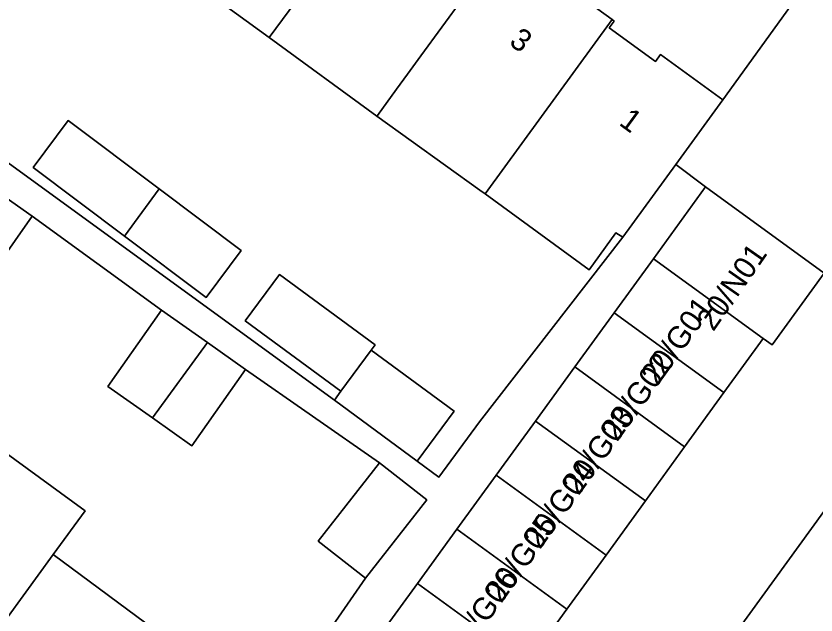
# Model space of a CAD drawing. Extents: x 159674 to 160531, y 382172 to 382904.
# Drawn here: x 160074.9 to 160110.93, y 382353.63 to 382380.59 of the extents above; entities that cross this region are included whole.
import ezdxf

# ---------------------------------------------------------------- set-up
doc = ezdxf.new("R2010")
doc.units = 0
for name, color, linetype in [('IMGEO_Erf', 7, 'Continuous'), ('IMGEO_Pand', 7, 'Continuous'), ('IMGEO_Pand_nummerreeks', 7, 'Continuous'), ('IMGEO_Parkeervlak_open', 7, 'Continuous'), ('IMGEO_Rijbaan_lokaal_gesloten', 7, 'Continuous'), ('IMGEO_Voetpad_open', 7, 'Continuous')]:
    doc.layers.add(name, color=color, linetype=linetype)

msp = doc.modelspace()

# ---------------------------------------------------------------- linework, layer by layer
at = {"layer": 'IMGEO_Erf'}
for points in [[(160072.29, 382375.614), (160089.238, 382363.297), (160089.537, 382363.702), (160085.229, 382366.875), (160086.765, 382368.96), (160091.071, 382365.788), (160090.899, 382365.552), (160094.628, 382362.805), (160092.967, 382360.55), (160093.943, 382359.831), (160095.778, 382362.321), (160102.233, 382370.638), (160101.915, 382370.829), (160100.707, 382369.169), (160096.024, 382372.579), (160095.794, 382372.746), (160091.156, 382376.084), (160086.306, 382379.615), (160081.456, 382383.146)], [(160099.057, 382382.382), (160101.747, 382380.423), (160101.84, 382380.356), (160101.62, 382380.053), (160103.696, 382378.542), (160103.927, 382378.86), (160106.732, 382376.818), (160110.564, 382382.129)], [(160073.342, 382361.729), (160078.014, 382358.325), (160076.574, 382356.348), (160081.558, 382352.662), (160086.352, 382349.091), (160090.639, 382355.285), (160088.507, 382356.956), (160091.266, 382360.477), (160085.237, 382364.68), (160082.819, 382361.25), (160081.051, 382362.497), (160079.042, 382363.913), (160081.461, 382367.342), (160075.631, 382371.576), (160073.213, 382368.146)]]:
    msp.add_lwpolyline(points, dxfattribs=at)
msp.add_lwpolyline([(160081.346, 382372.815), (160085.05, 382370.037), (160083.467, 382367.926), (160079.791, 382370.683), (160075.673, 382373.772), (160077.256, 382375.883)], close=True, dxfattribs=at)
at = {"layer": 'IMGEO_Pand'}
for points in [[(160092.04, 382387.476), (160089.342, 382389.44), (160089.139, 382389.161), (160087.061, 382390.674), (160087.285, 382390.982), (160087.212, 382391.035), (160082.301, 382384.304), (160081.456, 382383.146), (160086.306, 382379.615), (160087.199, 382380.839)], [(160096.913, 382383.975), (160094.239, 382385.922), (160093.997, 382385.589), (160091.947, 382387.082), (160092.166, 382387.384), (160092.04, 382387.476), (160087.199, 382380.839), (160086.306, 382379.615), (160091.156, 382376.084), (160091.157, 382376.086), (160091.174, 382376.109), (160092.042, 382377.299), (160092.536, 382377.976), (160093.135, 382378.796)], [(160101.747, 382380.423), (160099.057, 382382.382), (160098.831, 382382.071), (160096.743, 382383.591), (160096.985, 382383.923), (160096.913, 382383.975), (160093.135, 382378.796), (160092.536, 382377.976), (160092.042, 382377.299), (160091.174, 382376.109), (160091.157, 382376.086), (160091.156, 382376.084), (160095.794, 382372.746), (160096.024, 382372.579)], [(160096.024, 382372.579), (160100.707, 382369.169), (160101.915, 382370.829), (160102.233, 382370.638), (160104.611, 382373.905), (160106.732, 382376.818), (160103.927, 382378.86), (160103.696, 382378.542), (160101.62, 382380.053), (160101.84, 382380.356), (160101.747, 382380.423)], [(160079.791, 382370.683), (160081.346, 382372.815), (160077.256, 382375.883), (160075.673, 382373.772)], [(160071.855, 382374.238), (160069.436, 382370.809), (160073.213, 382368.146), (160075.631, 382371.576)], [(160079.791, 382370.683), (160083.467, 382367.926), (160085.05, 382370.037), (160081.346, 382372.815)], [(160103.611, 382369.665), (160108.551, 382366.079), (160108.946, 382365.792), (160111.288, 382369.019), (160105.953, 382372.892)], [(160101.839, 382367.23), (160106.782, 382363.642), (160108.551, 382366.079), (160103.611, 382369.665)], [(160086.765, 382368.96), (160085.229, 382366.875), (160089.537, 382363.702), (160090.899, 382365.552), (160091.071, 382365.788)], [(160081.051, 382362.497), (160083.521, 382365.889), (160081.461, 382367.342), (160079.042, 382363.913)], [(160101.839, 382367.23), (160100.066, 382364.794), (160105.012, 382361.204), (160106.782, 382363.642)], [(160081.051, 382362.497), (160082.819, 382361.25), (160085.237, 382364.68), (160083.521, 382365.889)], [(160090.899, 382365.552), (160089.537, 382363.702), (160089.238, 382363.297), (160092.967, 382360.55), (160094.628, 382362.805)], [(160105.012, 382361.204), (160100.066, 382364.794), (160098.294, 382362.359), (160103.242, 382358.766)], [(160103.242, 382358.766), (160098.294, 382362.359), (160096.521, 382359.924), (160101.473, 382356.329)], [(160076.574, 382356.348), (160078.014, 382358.325), (160073.342, 382361.729), (160072.212, 382360.178), (160071.882, 382359.725), (160067.16, 382353.242), (160071.833, 382349.837)], [(160091.266, 382360.477), (160088.507, 382356.956), (160090.639, 382355.285), (160093.398, 382358.806)], [(160099.704, 382353.892), (160101.473, 382356.329), (160096.521, 382359.924), (160094.749, 382357.488)], [(160099.704, 382353.892), (160094.749, 382357.488), (160092.976, 382355.053), (160097.934, 382351.454)], [(160081.558, 382352.662), (160076.574, 382356.348), (160071.833, 382349.837), (160076.842, 382346.187)], [(160097.934, 382351.454), (160092.976, 382355.053), (160091.204, 382352.618), (160096.164, 382349.016)]]:
    msp.add_lwpolyline(points, close=True, dxfattribs=at)
at = {"layer": 'IMGEO_Parkeervlak_open'}
for points in [[(160115.45, 382366.275), (160111.746, 382368.982), (160111.525, 382369.096), (160111.288, 382369.019), (160108.946, 382365.792), (160108.551, 382366.079), (160106.782, 382363.642), (160105.012, 382361.204), (160103.242, 382358.766), (160101.473, 382356.329), (160099.704, 382353.892), (160097.934, 382351.454), (160096.164, 382349.016), (160094.395, 382346.579), (160092.626, 382344.142), (160090.856, 382341.704), (160091.189, 382340.776), (160094.969, 382337.878)], [(160095.222, 382336.136), (160095.963, 382337.199), (160117.262, 382366.539)]]:
    msp.add_lwpolyline(points, dxfattribs=at)
at = {"layer": 'IMGEO_Rijbaan_lokaal_gesloten'}
msp.add_lwpolyline([(160179.328, 382451.773), (160168.227, 382436.541), (160167.872, 382436.054), (160131.527, 382386.158), (160131.264, 382385.796), (160120.578, 382371.104), (160120.218, 382370.61), (160117.262, 382366.539), (160095.963, 382337.199), (160095.222, 382336.136), (160101.268, 382330.867), (160134.37, 382376.353), (160143.85, 382389.399), (160143.915, 382389.491), (160166.91, 382421.18), (160176.58, 382434.549), (160182.656, 382442.82)], dxfattribs=at)
at = {"layer": 'IMGEO_Voetpad_open'}
for points in [[(160011.345, 382453.23), (160033.01, 382437.511), (160034.251, 382436.61), (160034.768, 382437.312), (160083.531, 382401.81), (160085.455, 382400.41), (160110.564, 382382.129), (160106.732, 382376.818), (160104.611, 382373.905), (160105.953, 382372.892), (160111.288, 382369.019), (160119.102, 382379.184), (160102.339, 382391.375), (160102.045, 382390.971), (160098.996, 382393.188), (160099.29, 382393.592), (160034.415, 382440.769)], [(160091.204, 382352.618), (160092.976, 382355.053), (160094.749, 382357.488), (160096.521, 382359.924), (160098.294, 382362.359), (160100.066, 382364.794), (160101.839, 382367.23), (160103.611, 382369.665), (160105.953, 382372.892), (160104.611, 382373.905), (160102.233, 382370.638), (160095.778, 382362.321), (160093.943, 382359.831), (160092.967, 382360.55), (160089.238, 382363.297), (160072.29, 382375.614)], [(160071.855, 382374.238), (160075.631, 382371.576), (160081.461, 382367.342), (160083.521, 382365.889), (160085.237, 382364.68), (160091.266, 382360.477), (160093.398, 382358.806), (160090.639, 382355.285), (160086.352, 382349.091)]]:
    msp.add_lwpolyline(points, dxfattribs=at)

# ---------------------------------------------------------------- texts
at = {"layer": 'IMGEO_Pand_nummerreeks'}
for s, rotation, p in [('3', 323.8922, (160097.059, 382379.327)), ('1', 323.8939, (160102.009, 382375.717)), ('20/N01', 55.1309, (160106.301, 382366.353)), ('20/G01', 54.3069, (160103.783, 382363.913)), ('20/G02', 54.3069, (160101.973, 382361.394)), ('20/G03', 54.3069, (160100.235, 382358.975)), ('20/G04', 54.3069, (160098.494, 382356.551)), ('20/G05', 54.3069, (160096.752, 382354.127)), ('20/G06', 54.3069, (160095.011, 382351.702))]:
    msp.add_text(s, height=1, rotation=rotation, dxfattribs=at).set_placement(p)

doc.saveas('drawing.dxf')
